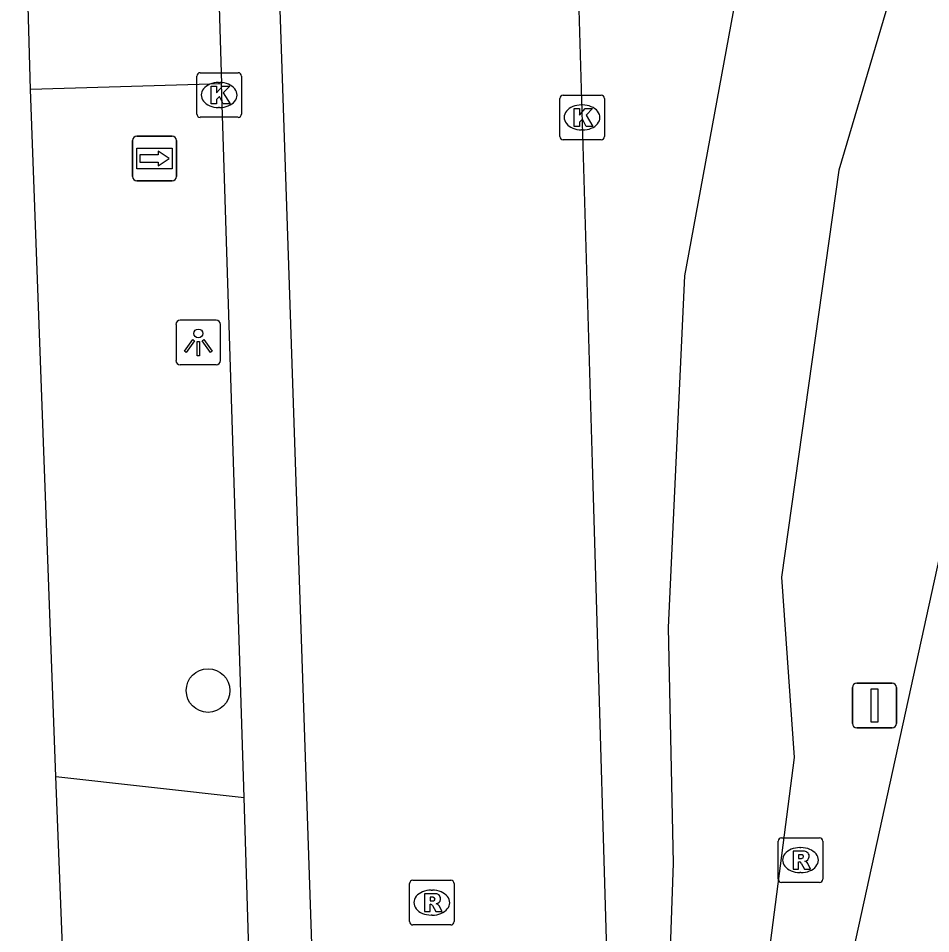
# Model space of a CAD drawing. Extents: x 161771 to 163125, y 382479 to 383177.
# Drawn here: x 163028.08 to 163048.52, y 382585.34 to 382605.85 of the extents above; entities that cross this region are included whole.
import ezdxf

# ---------------------------------------------------------------- set-up
doc = ezdxf.new("R2010")
doc.units = 0
for name, color, linetype in [('IMGEO_Boom', 7, 'Continuous'), ('IMGEO_Groenvoorziening', 7, 'Continuous'), ('IMGEO_Kolk', 7, 'Continuous'), ('IMGEO_Lichtpunt', 7, 'Continuous'), ('IMGEO_Rijbaan_lokaal_gesloten', 7, 'Continuous'), ('IMGEO_Rijbaan_lokaal_open', 7, 'Continuous'), ('IMGEO_Rijbaan_regionaal_gesloten', 7, 'Continuous'), ('IMGEO_Rioolput', 7, 'Continuous'), ('IMGEO_Verkeersbordpaal', 7, 'Continuous'), ('IMGEO_Voetpad_open', 7, 'Continuous'), ('IMGEO_Wegwijzer', 7, 'Continuous')]:
    doc.layers.add(name, color=color, linetype=linetype)

msp = doc.modelspace()

# ---------------------------------------------------------------- linework, layer by layer
at = {"layer": 'IMGEO_Boom'}
msp.add_circle((163032.327, 382590.787), 0.489, dxfattribs=at)
at = {"layer": 'IMGEO_Groenvoorziening'}
msp.add_lwpolyline([(163051.093, 382618.089), (163046.464, 382602.45), (163045.177, 382593.326), (163045.458, 382589.287), (163044.446, 382581.424), (163042.105, 382568.455), (163042.757, 382586.92), (163042.648, 382592.197), (163043.01, 382600.084), (163044.254, 382606.82)], dxfattribs=at)
at = {"layer": 'IMGEO_Kolk'}
for p, q in [((163032.149, 382604.633), (163033.001, 382604.633)), ((163032.074, 382603.707), (163032.074, 382604.559)), ((163032.562, 382604.413), (163032.587, 382604.413)), ((163033.075, 382604.559), (163033.075, 382603.707)), ((163040.207, 382603.204), (163040.207, 382604.056)), ((163040.282, 382604.13), (163041.134, 382604.13)), ((163041.208, 382604.056), (163041.208, 382603.204)), ((163032.585, 382603.853), (163032.56, 382603.853)), ((163040.695, 382603.91), (163040.72, 382603.91)), ((163033.001, 382603.633), (163032.149, 382603.633)), ((163040.718, 382603.35), (163040.693, 382603.35)), ((163041.134, 382603.13), (163040.282, 382603.13))]:
    msp.add_line(p, q, dxfattribs=at)
for points in [[(163032.149, 382604.633), (163033.001, 382604.633)], [(163032.074, 382603.707), (163032.074, 382604.559)], [(163033.075, 382604.559), (163033.075, 382603.707)], [(163032.395, 382604.333), (163032.518, 382604.333), (163032.518, 382604.182), (163032.648, 382604.333), (163032.812, 382604.333), (163032.666, 382604.182), (163032.819, 382603.933), (163032.667, 382603.933), (163032.582, 382604.097), (163032.518, 382604.03), (163032.518, 382603.933), (163032.395, 382603.933), (163032.395, 382604.333)], [(163040.207, 382603.204), (163040.207, 382604.056)], [(163040.282, 382604.13), (163041.134, 382604.13)], [(163041.208, 382604.056), (163041.208, 382603.204)], [(163040.528, 382603.83), (163040.651, 382603.83), (163040.651, 382603.679), (163040.781, 382603.83), (163040.945, 382603.83), (163040.799, 382603.679), (163040.952, 382603.43), (163040.8, 382603.43), (163040.715, 382603.594), (163040.651, 382603.527), (163040.651, 382603.43), (163040.528, 382603.43), (163040.528, 382603.83)], [(163033.001, 382603.633), (163032.149, 382603.633)], [(163041.134, 382603.13), (163040.282, 382603.13)]]:
    msp.add_lwpolyline(points, dxfattribs=at)
for centre, start, end in [((163032.151, 382604.557), 91.552, 178.448), ((163032.151, 382604.557), 91.552, 178.448), ((163032.999, 382604.557), 1.552, 88.448), ((163032.999, 382604.557), 1.552, 88.448), ((163040.284, 382604.054), 91.552, 178.448), ((163040.284, 382604.054), 91.552, 178.448), ((163041.132, 382604.054), 1.552, 88.448), ((163041.132, 382604.054), 1.552, 88.448), ((163032.151, 382603.709), 181.552, 268.448), ((163032.151, 382603.709), 181.552, 268.448), ((163032.999, 382603.709), 271.552, 358.448), ((163032.999, 382603.709), 271.552, 358.448), ((163040.284, 382603.206), 181.552, 268.448), ((163040.284, 382603.206), 181.552, 268.448), ((163041.132, 382603.206), 271.552, 358.448), ((163041.132, 382603.206), 271.552, 358.448)]:
    msp.add_arc(centre, 0.0765, start, end, dxfattribs=at)
for centre, major_axis, ratio, start_param, end_param in [((163032.561, 382604.133), (-0.387, 0.002), 0.722429, 4.712389, 7.853982), ((163032.586, 382604.133), (-0.39, 0.002), 0.717154, 1.570796, 4.712389), ((163040.694, 382603.63), (-0.387, 0.002), 0.722429, 4.712389, 7.853982), ((163040.719, 382603.63), (-0.39, 0.002), 0.717154, 1.570796, 4.712389)]:
    msp.add_ellipse(centre, major_axis=major_axis, ratio=ratio, start_param=start_param, end_param=end_param, dxfattribs=at)
at = {"layer": 'IMGEO_Lichtpunt'}
for p, q in [((163032.511, 382599.086), (163031.703, 382599.086)), ((163032.511, 382599.086), (163031.703, 382599.086)), ((163031.609, 382598.991), (163031.609, 382598.184)), ((163031.609, 382598.991), (163031.609, 382598.184)), ((163032.605, 382598.184), (163032.605, 382598.991)), ((163032.605, 382598.184), (163032.605, 382598.991)), ((163031.703, 382598.09), (163032.511, 382598.09)), ((163031.703, 382598.09), (163032.511, 382598.09))]:
    msp.add_line(p, q, dxfattribs=at)
for points in [[(163031.983, 382598.655), (163032.022, 382598.627), (163031.834, 382598.365), (163031.796, 382598.392), (163031.983, 382598.655)], [(163032.085, 382598.607), (163032.132, 382598.607), (163032.132, 382598.285), (163032.085, 382598.285), (163032.085, 382598.607)], [(163032.195, 382598.627), (163032.233, 382598.654), (163032.42, 382598.392), (163032.381, 382598.364), (163032.195, 382598.627)]]:
    msp.add_lwpolyline(points, dxfattribs=at)
msp.add_circle((163032.108, 382598.789), 0.0994, dxfattribs=at)
for centre, start, end in [((163031.703, 382598.991), 90, 180), ((163031.703, 382598.991), 90, 180), ((163032.511, 382598.991), 0, 90), ((163032.511, 382598.991), 0, 90), ((163031.703, 382598.184), 180, 270), ((163031.703, 382598.184), 180, 270), ((163032.511, 382598.184), 270, 0), ((163032.511, 382598.184), 270, 360)]:
    msp.add_arc(centre, 0.0946, start, end, dxfattribs=at)
at = {"layer": 'IMGEO_Rijbaan_lokaal_gesloten'}
for points in [[(163032.9, 382676.179), (163033.581, 382619.013), (163033.851, 382608.481), (163035.052, 382573.208)], [(163032.332, 382614.227), (163032.632, 382604.381)], [(163033.135, 382588.387), (163032.632, 382604.381)], [(163033.489, 382576.917), (163033.135, 382588.387)]]:
    msp.add_lwpolyline(points, dxfattribs=at)
at = {"layer": 'IMGEO_Rijbaan_lokaal_open'}
msp.add_lwpolyline([(163038.717, 382668.25), (163038.876, 382663.016), (163040.101, 382623.879), (163040.56, 382608.596), (163040.933, 382595.89), (163041.359, 382581.384), (163041.338, 382579.434), (163041.498, 382573.499)], dxfattribs=at)
at = {"layer": 'IMGEO_Rijbaan_regionaal_gesloten'}
msp.add_lwpolyline([(163042.715, 382566.344), (163050.063, 382599.893), (163051.817, 382607.404), (163056.247, 382622.745), (163057.222, 382625.676), (163058.691, 382629.607), (163062.621, 382639.591), (163065.002, 382645.97), (163066.99, 382652.172), (163068.725, 382657.965), (163070.57, 382664.669), (163076.04, 382688.926)], dxfattribs=at)
at = {"layer": 'IMGEO_Rioolput'}
for p, q in [((163045.101, 382586.56), (163045.101, 382587.412)), ((163045.176, 382587.486), (163046.028, 382587.486)), ((163046.102, 382587.412), (163046.102, 382586.56)), ((163045.589, 382587.266), (163045.614, 382587.266)), ((163045.612, 382586.706), (163045.587, 382586.706)), ((163036.84, 382585.607), (163036.84, 382586.459)), ((163036.915, 382586.533), (163037.767, 382586.533)), ((163037.841, 382586.459), (163037.841, 382585.607)), ((163046.028, 382586.486), (163045.176, 382586.486)), ((163037.328, 382586.313), (163037.353, 382586.313)), ((163037.351, 382585.753), (163037.326, 382585.753)), ((163037.767, 382585.533), (163036.915, 382585.533))]:
    msp.add_line(p, q, dxfattribs=at)
for points in [[(163045.101, 382586.56), (163045.101, 382587.412)], [(163045.176, 382587.486), (163046.028, 382587.486)], [(163046.102, 382587.412), (163046.102, 382586.56)], [(163045.69, 382587.184), (163045.438, 382587.186), (163045.438, 382586.786)], [(163045.616, 382587.105), (163045.562, 382587.105), (163045.562, 382587.024)], [(163045.562, 382587.024), (163045.614, 382587.024)], [(163045.438, 382586.786), (163045.562, 382586.786), (163045.562, 382586.948), (163045.573, 382586.948)], [(163045.62, 382586.919), (163045.691, 382586.786), (163045.831, 382586.786), (163045.766, 382586.912)], [(163036.84, 382585.607), (163036.84, 382586.459)], [(163036.915, 382586.533), (163037.767, 382586.533)], [(163037.841, 382586.459), (163037.841, 382585.607)], [(163046.028, 382586.486), (163045.176, 382586.486)], [(163037.429, 382586.231), (163037.177, 382586.233), (163037.177, 382585.833)], [(163037.355, 382586.152), (163037.301, 382586.152), (163037.301, 382586.071)], [(163037.177, 382585.833), (163037.301, 382585.833), (163037.301, 382585.995), (163037.312, 382585.995)], [(163037.301, 382586.071), (163037.353, 382586.071)], [(163037.359, 382585.966), (163037.43, 382585.833), (163037.57, 382585.833), (163037.505, 382585.959)], [(163037.767, 382585.533), (163036.915, 382585.533)]]:
    msp.add_lwpolyline(points, dxfattribs=at)
for centre, radius, start, end in [((163045.178, 382587.41), 0.0765, 91.552, 178.448), ((163045.178, 382587.41), 0.0765, 91.552, 178.448), ((163046.026, 382587.41), 0.0765, 1.552, 88.448), ((163046.026, 382587.41), 0.0765, 1.552, 88.448), ((163045.689, 382587.074), 0.109, 350.3612, 89.416), ((163045.598, 382587.213), 0.19, 274.7715, 282.9687), ((163045.622, 382587.009), 0.0964, 77.0061, 93.1865), ((163045.636, 382587.066), 0.0378, 276.6634, 79.6772), ((163045.687, 382587.074), 0.112, 277.5842, 350.9817), ((163045.671, 382586.859), 0.108, 29.5134, 73.7905), ((163045.572, 382586.895), 0.0533, 26.0293, 88.6989), ((163045.178, 382586.562), 0.0765, 181.552, 268.448), ((163045.178, 382586.562), 0.0765, 181.552, 268.448), ((163046.026, 382586.562), 0.0765, 271.552, 358.448), ((163046.026, 382586.562), 0.0765, 271.552, 358.448), ((163036.917, 382586.457), 0.0765, 91.552, 178.448), ((163036.917, 382586.457), 0.0765, 91.552, 178.448), ((163037.765, 382586.457), 0.0765, 1.552, 88.448), ((163037.765, 382586.457), 0.0765, 1.552, 88.448), ((163037.361, 382586.056), 0.0964, 77.0061, 93.1865), ((163037.375, 382586.113), 0.0378, 276.6634, 79.6772), ((163037.428, 382586.121), 0.109, 350.3612, 89.416), ((163037.311, 382585.942), 0.0533, 26.0293, 88.6989), ((163037.337, 382586.26), 0.19, 274.7715, 282.9687), ((163037.426, 382586.121), 0.112, 277.5842, 350.9817), ((163037.41, 382585.906), 0.108, 29.5134, 73.7905), ((163036.917, 382585.609), 0.0765, 181.552, 268.448), ((163036.917, 382585.609), 0.0765, 181.552, 268.448), ((163037.765, 382585.609), 0.0765, 271.552, 358.448), ((163037.765, 382585.609), 0.0765, 271.552, 358.448)]:
    msp.add_arc(centre, radius, start, end, dxfattribs=at)
for centre, major_axis, ratio, start_param, end_param in [((163045.588, 382586.986), (-0.387, 0.002), 0.722429, 4.712389, 7.853982), ((163045.613, 382586.986), (-0.39, 0.002), 0.717154, 1.570796, 4.712389), ((163037.327, 382586.033), (-0.387, 0.002), 0.722429, 4.712389, 7.853982), ((163037.352, 382586.033), (-0.39, 0.002), 0.717154, 1.570796, 4.712389)]:
    msp.add_ellipse(centre, major_axis=major_axis, ratio=ratio, start_param=start_param, end_param=end_param, dxfattribs=at)
at = {"layer": 'IMGEO_Verkeersbordpaal'}
for p, q in [((163046.865, 382590.951), (163047.655, 382590.951)), ((163047.655, 382590.951), (163046.865, 382590.951)), ((163046.765, 382590.051), (163046.765, 382590.851)), ((163046.765, 382590.851), (163046.765, 382590.051)), ((163047.755, 382590.851), (163047.755, 382590.051)), ((163047.755, 382590.051), (163047.755, 382590.851)), ((163047.655, 382589.951), (163046.865, 382589.951)), ((163046.865, 382589.951), (163047.655, 382589.951))]:
    msp.add_line(p, q, dxfattribs=at)
msp.add_lwpolyline([(163047.185, 382590.826), (163047.335, 382590.826), (163047.335, 382590.076), (163047.185, 382590.076), (163047.185, 382590.826)], dxfattribs=at)
for centre, start, end in [((163046.865, 382590.851), 90, 180), ((163046.865, 382590.851), 90, 180), ((163047.655, 382590.851), 0, 90), ((163047.655, 382590.851), 360, 90), ((163046.865, 382590.051), 180, 270), ((163046.865, 382590.051), 180, 270), ((163047.655, 382590.051), 270, 0), ((163047.655, 382590.051), 270, 0)]:
    msp.add_arc(centre, 0.1, start, end, dxfattribs=at)
at = {"layer": 'IMGEO_Voetpad_open'}
for points in [[(163028.35, 382604.258), (163028.075, 382614.105)], [(163032.632, 382604.381), (163028.35, 382604.258)], [(163028.919, 382588.862), (163028.35, 382604.258)], [(163029.324, 382578.387), (163028.919, 382588.862)], [(163028.919, 382588.862), (163033.135, 382588.387)]]:
    msp.add_lwpolyline(points, dxfattribs=at)
at = {"layer": 'IMGEO_Wegwijzer'}
for p, q in [((163030.733, 382603.21), (163031.523, 382603.21)), ((163031.523, 382603.21), (163030.733, 382603.21)), ((163030.633, 382602.31), (163030.633, 382603.11)), ((163030.633, 382603.11), (163030.633, 382602.31)), ((163031.623, 382603.11), (163031.623, 382602.31)), ((163031.623, 382602.31), (163031.623, 382603.11)), ((163031.523, 382602.21), (163030.733, 382602.21)), ((163030.733, 382602.21), (163031.523, 382602.21))]:
    msp.add_line(p, q, dxfattribs=at)
for points in [[(163030.734, 382602.942), (163031.522, 382602.942), (163031.522, 382602.478), (163030.734, 382602.478), (163030.734, 382602.942)], [(163030.799, 382602.794), (163030.799, 382602.71), (163030.799, 382602.626), (163031.21, 382602.626), (163031.21, 382602.543), (163031.457, 382602.71), (163031.21, 382602.877), (163031.21, 382602.794), (163030.799, 382602.794)]]:
    msp.add_lwpolyline(points, dxfattribs=at)
for centre, start, end in [((163030.733, 382603.11), 90, 180), ((163030.733, 382603.11), 90, 180), ((163031.523, 382603.11), 0, 90), ((163031.523, 382603.11), 360, 90), ((163030.733, 382602.31), 180, 270), ((163030.733, 382602.31), 180, 270), ((163031.523, 382602.31), 270, 0), ((163031.523, 382602.31), 270, 0)]:
    msp.add_arc(centre, 0.1, start, end, dxfattribs=at)

doc.saveas('drawing.dxf')
